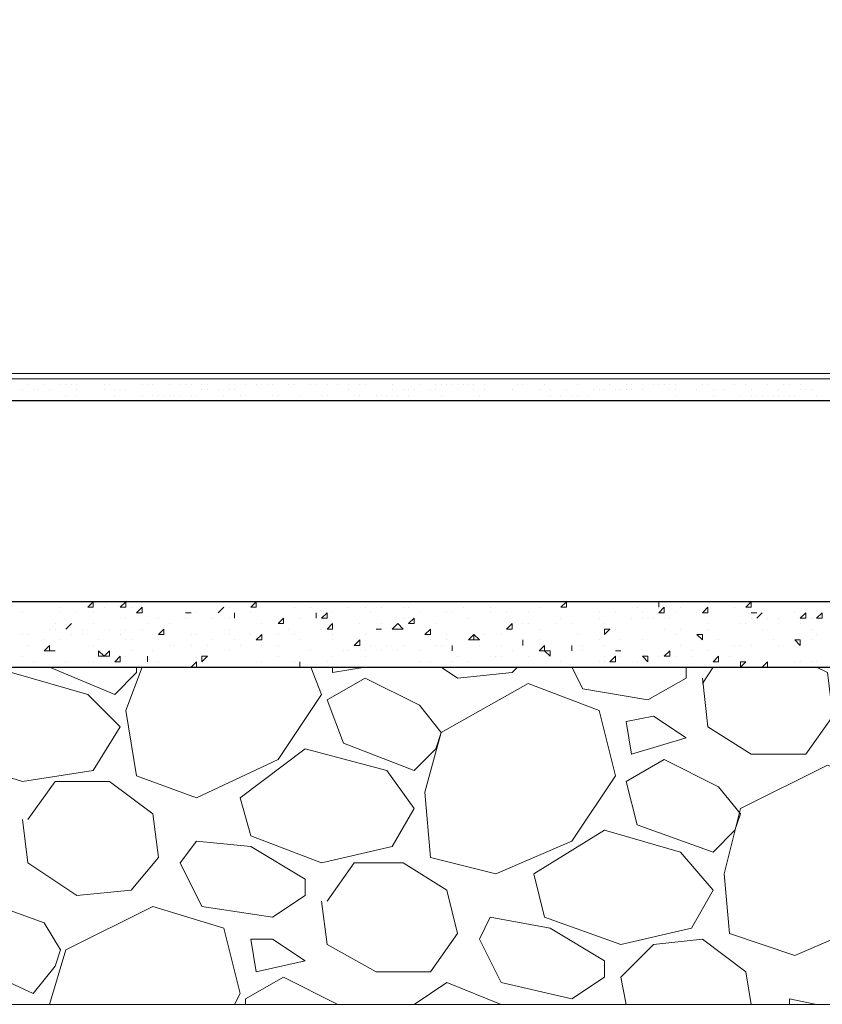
# Model space of a CAD drawing. Header units: metres. Extents: x 5.7 to 89.8, y 4 to 63.5.
# Tile 307 of 475: x 51.1 to 52.6, y 27.6 to 29.3. Entities that reach past the tile are written whole.
import ezdxf

# ---------------------------------------------------------------- set-up
doc = ezdxf.new("R2010")
doc.units = ezdxf.units.M
doc.header["$MEASUREMENT"] = 0
for name, color, linetype in [('PDF17_hatch-borshi', 7, 'Continuous'), ('PDF17_kaff', 7, 'Continuous'), ('PDF17_wall', 7, 'Continuous')]:
    doc.layers.add(name, color=color, linetype=linetype)

msp = doc.modelspace()

# ---------------------------------------------------------------- linework, layer by layer
at = {"layer": 'PDF17_hatch-borshi', "lineweight": 18}
for points in [[(51.1353, 28.6881), (51.1353, 28.6881)], [(51.1641, 28.6881), (51.1641, 28.6881)], [(51.2027, 28.6881), (51.2027, 28.6881)], [(51.2508, 28.6881), (51.2508, 28.6881)], [(51.2508, 28.6881), (51.2508, 28.6881)], [(51.2605, 28.6881), (51.2605, 28.6881)], [(51.2701, 28.6881), (51.2701, 28.6881)], [(51.5975, 28.6881), (51.5975, 28.6881)], [(51.6072, 28.6881), (51.6072, 28.6881)], [(51.6264, 28.6881), (51.6264, 28.6881)], [(51.7709, 28.6881), (51.7709, 28.6881)], [(51.8383, 28.6881), (51.8383, 28.6881)], [(51.9154, 28.6881), (51.9154, 28.6881)], [(51.9539, 28.6881), (51.9539, 28.6881)], [(51.9635, 28.6881), (51.9635, 28.6881)], [(51.9732, 28.6881), (51.9732, 28.6881)], [(51.9828, 28.6881), (51.9828, 28.6881)], [(51.9828, 28.6881), (51.9828, 28.6881)], [(52.0598, 28.6881), (52.0598, 28.6881)], [(52.0695, 28.6881), (52.0695, 28.6881)], [(52.1176, 28.6881), (52.1176, 28.6881)], [(52.1273, 28.6881), (52.1273, 28.6881)], [(52.1658, 28.6881), (52.1658, 28.6881)], [(52.1947, 28.6881), (52.1947, 28.6881)], [(52.2139, 28.6881), (52.2139, 28.6881)], [(52.2621, 28.6881), (52.2621, 28.6881)], [(52.3006, 28.6881), (52.3006, 28.6881)], [(52.3103, 28.6881), (52.3103, 28.6881)], [(52.3103, 28.6881), (52.3103, 28.6881)], [(52.3295, 28.6881), (52.3295, 28.6881)], [(51.1353, 28.6689), (51.1353, 28.6689)], [(51.1449, 28.6785), (51.1449, 28.6785)], [(51.1545, 28.6689), (51.1545, 28.6689)], [(51.1545, 28.6689), (51.1545, 28.6689)], [(51.1641, 28.6689), (51.1641, 28.6689)], [(51.1738, 28.6785), (51.1738, 28.6785)], [(51.1738, 28.6785), (51.1738, 28.6785)], [(51.1834, 28.6689), (51.1834, 28.6689)], [(51.2027, 28.6785), (51.2027, 28.6785)], [(51.2123, 28.6785), (51.2123, 28.6785)], [(51.2123, 28.6785), (51.2123, 28.6785)], [(51.2219, 28.6785), (51.2219, 28.6785)], [(51.2316, 28.6785), (51.2316, 28.6785)], [(51.2316, 28.6689), (51.2316, 28.6689)], [(51.2316, 28.6689), (51.2316, 28.6689)], [(51.2797, 28.6785), (51.2797, 28.6785)], [(51.2797, 28.6689), (51.2797, 28.6689)], [(51.2894, 28.6785), (51.2894, 28.6785)], [(51.2894, 28.6785), (51.2894, 28.6785)], [(51.299, 28.6689), (51.299, 28.6689)], [(51.3182, 28.6689), (51.3182, 28.6689)], [(51.3471, 28.6785), (51.3471, 28.6785)], [(51.3568, 28.6785), (51.3568, 28.6785)], [(51.3664, 28.6785), (51.3664, 28.6785)], [(51.3953, 28.6785), (51.3953, 28.6785)], [(51.4146, 28.6785), (51.4146, 28.6785)], [(51.4242, 28.6785), (51.4242, 28.6785)], [(51.4338, 28.6785), (51.4338, 28.6785)], [(51.4531, 28.6785), (51.4531, 28.6785)], [(51.4531, 28.6689), (51.4531, 28.6689)], [(51.4627, 28.6785), (51.4627, 28.6785)], [(51.4627, 28.6689), (51.4627, 28.6689)], [(51.482, 28.6689), (51.482, 28.6689)], [(51.5012, 28.6785), (51.5012, 28.6785)], [(51.5012, 28.6689), (51.5012, 28.6689)], [(51.5109, 28.6785), (51.5109, 28.6785)], [(51.5109, 28.6785), (51.5109, 28.6785)], [(51.5109, 28.6689), (51.5109, 28.6689)], [(51.5301, 28.6785), (51.5301, 28.6785)], [(51.5494, 28.6785), (51.5494, 28.6785)], [(51.559, 28.6785), (51.559, 28.6785)], [(51.559, 28.6785), (51.559, 28.6785)], [(51.5687, 28.6785), (51.5687, 28.6785)], [(51.5687, 28.6785), (51.5687, 28.6785)], [(51.5783, 28.6785), (51.5783, 28.6785)], [(51.5783, 28.6785), (51.5783, 28.6785)], [(51.6072, 28.6785), (51.6072, 28.6785)], [(51.6168, 28.6785), (51.6168, 28.6785)], [(51.6457, 28.6785), (51.6457, 28.6785)], [(51.6553, 28.6785), (51.6553, 28.6785)], [(51.6746, 28.6785), (51.6746, 28.6785)], [(51.6939, 28.6785), (51.6939, 28.6785)], [(51.7131, 28.6785), (51.7131, 28.6785)], [(51.7131, 28.6689), (51.7131, 28.6689)], [(51.7324, 28.6785), (51.7324, 28.6785)], [(51.742, 28.6785), (51.742, 28.6785)], [(51.7902, 28.6785), (51.7902, 28.6785)], [(51.7902, 28.6785), (51.7902, 28.6785)], [(51.7902, 28.6689), (51.7902, 28.6689)], [(51.8094, 28.6689), (51.8094, 28.6689)], [(51.8191, 28.6689), (51.8191, 28.6689)], [(51.8287, 28.6689), (51.8287, 28.6689)], [(51.8383, 28.6785), (51.8383, 28.6785)], [(51.8383, 28.6785), (51.8383, 28.6785)], [(51.8576, 28.6689), (51.8576, 28.6689)], [(51.8576, 28.6689), (51.8576, 28.6689)], [(51.8672, 28.6785), (51.8672, 28.6785)], [(51.8672, 28.6689), (51.8672, 28.6689)], [(51.8769, 28.6785), (51.8769, 28.6785)], [(51.8865, 28.6785), (51.8865, 28.6785)], [(51.8961, 28.6785), (51.8961, 28.6785)], [(51.9057, 28.6785), (51.9057, 28.6785)], [(51.9057, 28.6689), (51.9057, 28.6689)], [(51.9154, 28.6785), (51.9154, 28.6785)], [(51.925, 28.6785), (51.925, 28.6785)], [(51.9346, 28.6785), (51.9346, 28.6785)], [(51.9346, 28.6689), (51.9346, 28.6689)], [(51.9539, 28.6785), (51.9539, 28.6785)], [(51.9539, 28.6689), (51.9539, 28.6689)], [(52.0021, 28.6689), (52.0021, 28.6689)], [(52.0021, 28.6689), (52.0021, 28.6689)], [(52.0117, 28.6785), (52.0117, 28.6785)], [(52.0213, 28.6785), (52.0213, 28.6785)], [(52.0502, 28.6689), (52.0502, 28.6689)], [(52.0598, 28.6785), (52.0598, 28.6785)], [(52.0598, 28.6785), (52.0598, 28.6785)], [(52.0695, 28.6689), (52.0695, 28.6689)], [(52.0984, 28.6689), (52.0984, 28.6689)], [(52.1176, 28.6785), (52.1176, 28.6785)], [(52.1465, 28.6689), (52.1465, 28.6689)], [(52.1465, 28.6689), (52.1465, 28.6689)], [(52.1562, 28.6689), (52.1562, 28.6689)], [(52.1658, 28.6689), (52.1658, 28.6689)], [(52.1754, 28.6785), (52.1754, 28.6785)], [(52.1851, 28.6689), (52.1851, 28.6689)], [(52.1947, 28.6689), (52.1947, 28.6689)], [(52.2043, 28.6785), (52.2043, 28.6785)], [(52.2043, 28.6689), (52.2043, 28.6689)], [(52.2139, 28.6785), (52.2139, 28.6785)], [(52.2139, 28.6689), (52.2139, 28.6689)], [(52.2332, 28.6785), (52.2332, 28.6785)], [(52.2332, 28.6785), (52.2332, 28.6785)], [(52.2332, 28.6689), (52.2332, 28.6689)], [(52.2525, 28.6785), (52.2525, 28.6785)], [(52.2621, 28.6785), (52.2621, 28.6785)], [(52.2717, 28.6785), (52.2717, 28.6785)], [(52.2814, 28.6785), (52.2814, 28.6785)], [(52.2814, 28.6689), (52.2814, 28.6689)], [(52.291, 28.6785), (52.291, 28.6785)], [(52.291, 28.6689), (52.291, 28.6689)], [(52.3295, 28.6689), (52.3295, 28.6689)], [(52.3392, 28.6785), (52.3392, 28.6785)], [(52.3392, 28.6785), (52.3392, 28.6785)], [(52.3488, 28.6785), (52.3488, 28.6785)], [(52.3584, 28.6689), (52.3584, 28.6689)], [(52.3777, 28.6689), (52.3777, 28.6689)], [(52.3969, 28.6785), (52.3969, 28.6785)], [(52.4162, 28.6785), (52.4162, 28.6785)], [(52.4258, 28.6689), (52.4258, 28.6689)], [(52.4547, 28.6785), (52.4547, 28.6785)], [(52.474, 28.6689), (52.474, 28.6689)], [(52.4836, 28.6785), (52.4836, 28.6785)], [(52.4933, 28.6785), (52.4933, 28.6785)], [(52.5125, 28.6785), (52.5125, 28.6785)], [(52.5125, 28.6689), (52.5125, 28.6689)], [(52.5125, 28.6689), (52.5125, 28.6689)], [(52.5221, 28.6689), (52.5221, 28.6689)], [(52.5318, 28.6689), (52.5318, 28.6689)], [(51.1641, 28.6496), (51.1641, 28.6496)], [(51.2123, 28.6592), (51.2123, 28.6592)], [(51.2316, 28.6592), (51.2316, 28.6592)], [(51.2508, 28.6496), (51.2508, 28.6496)], [(51.299, 28.6592), (51.299, 28.6592)], [(51.3471, 28.6592), (51.3471, 28.6592)], [(51.3568, 28.6496), (51.3568, 28.6496)], [(51.3664, 28.6592), (51.3664, 28.6592)], [(51.376, 28.6592), (51.376, 28.6592)], [(51.3857, 28.6592), (51.3857, 28.6592)], [(51.3953, 28.6592), (51.3953, 28.6592)], [(51.4049, 28.6592), (51.4049, 28.6592)], [(51.4146, 28.6592), (51.4146, 28.6592)], [(51.4338, 28.6592), (51.4338, 28.6592)], [(51.4434, 28.6592), (51.4434, 28.6592)], [(51.4434, 28.6592), (51.4434, 28.6592)], [(51.4916, 28.6592), (51.4916, 28.6592)], [(51.5205, 28.6592), (51.5205, 28.6592)], [(51.5301, 28.6592), (51.5301, 28.6592)], [(51.5783, 28.6592), (51.5783, 28.6592)], [(51.5879, 28.6592), (51.5879, 28.6592)], [(51.6264, 28.6592), (51.6264, 28.6592)], [(51.665, 28.6592), (51.665, 28.6592)], [(51.6746, 28.6592), (51.6746, 28.6592)], [(51.7131, 28.6496), (51.7131, 28.6496)], [(51.7228, 28.6592), (51.7228, 28.6592)], [(51.7228, 28.6592), (51.7228, 28.6592)], [(51.7324, 28.6592), (51.7324, 28.6592)], [(51.7324, 28.6592), (51.7324, 28.6592)], [(51.7613, 28.6592), (51.7613, 28.6592)], [(51.7709, 28.6592), (51.7709, 28.6592)], [(51.7709, 28.6592), (51.7709, 28.6592)], [(51.7805, 28.6592), (51.7805, 28.6592)], [(51.7998, 28.6592), (51.7998, 28.6592)], [(51.8094, 28.6496), (51.8094, 28.6496)], [(51.8191, 28.6592), (51.8191, 28.6592)], [(51.8769, 28.6592), (51.8769, 28.6592)], [(51.9443, 28.6592), (51.9443, 28.6592)], [(52.0598, 28.6496), (52.0598, 28.6496)], [(52.0695, 28.6592), (52.0695, 28.6592)], [(52.0887, 28.6592), (52.0887, 28.6592)], [(52.108, 28.6592), (52.108, 28.6592)], [(52.1176, 28.6592), (52.1176, 28.6592)], [(52.1369, 28.6592), (52.1369, 28.6592)], [(52.2139, 28.6496), (52.2139, 28.6496)], [(52.2621, 28.6496), (52.2621, 28.6496)], [(52.291, 28.6592), (52.291, 28.6592)], [(52.3199, 28.6496), (52.3199, 28.6496)], [(52.3584, 28.6592), (52.3584, 28.6592)], [(52.3777, 28.6496), (52.3777, 28.6496)], [(52.4066, 28.6592), (52.4066, 28.6592)], [(52.4162, 28.6496), (52.4162, 28.6496)], [(52.4258, 28.6592), (52.4258, 28.6592)], [(52.4355, 28.6592), (52.4355, 28.6592)], [(52.4355, 28.6496), (52.4355, 28.6496)], [(52.4451, 28.6592), (52.4451, 28.6592)], [(52.4451, 28.6592), (52.4451, 28.6592)], [(52.4644, 28.6592), (52.4644, 28.6592)], [(52.474, 28.6592), (52.474, 28.6592)], [(52.4836, 28.6496), (52.4836, 28.6496)], [(52.4933, 28.6592), (52.4933, 28.6592)], [(52.4933, 28.6592), (52.4933, 28.6592)], [(52.5029, 28.6592), (52.5029, 28.6592)], [(52.5414, 28.6592), (52.5414, 28.6592)], [(52.5414, 28.6496), (52.5414, 28.6496)], [(51.1353, 28.2933), (51.1449, 28.2933)], [(51.1449, 28.2933), (51.1449, 28.2933)], [(51.1738, 28.2933), (51.1738, 28.2933)], [(51.2027, 28.2836), (51.2027, 28.2836)], [(51.2605, 28.2933), (51.2605, 28.2933)], [(51.2797, 28.2836), (51.2797, 28.2836)], [(51.3279, 28.2836), (51.3279, 28.2836)], [(51.3471, 28.2933), (51.3471, 28.2933)], [(51.376, 28.2933), (51.376, 28.2933)], [(51.3953, 28.2933), (51.3953, 28.2933)], [(51.4531, 28.2933), (51.4531, 28.2933)], [(51.4916, 28.2836), (51.4916, 28.2836)], [(51.5012, 28.2836), (51.5012, 28.2836)], [(51.5205, 28.2933), (51.5205, 28.2933)], [(51.559, 28.2933), (51.559, 28.2933)], [(51.5687, 28.2933), (51.5687, 28.2933)], [(51.5879, 28.2933), (51.5879, 28.2933)], [(51.6168, 28.2836), (51.6168, 28.2836)], [(51.6457, 28.2836), (51.6457, 28.2836)], [(51.6457, 28.2836), (51.6457, 28.2836)], [(51.6939, 28.2933), (51.6939, 28.2933)], [(51.7131, 28.2836), (51.7131, 28.2836)], [(51.742, 28.2836), (51.742, 28.2836)], [(51.7709, 28.2836), (51.7709, 28.2836)], [(51.8094, 28.2836), (51.8094, 28.2836)], [(51.8191, 28.2836), (51.8191, 28.2836)], [(51.8672, 28.2933), (51.8672, 28.2933)], [(51.9154, 28.2836), (51.9154, 28.2836)], [(51.925, 28.2933), (51.925, 28.2933)], [(51.925, 28.2933), (51.925, 28.2933)], [(51.9635, 28.2836), (51.9635, 28.2836)], [(52.0406, 28.2933), (52.0406, 28.2933)], [(52.0502, 28.2836), (52.0502, 28.2836)], [(52.108, 28.2933), (52.108, 28.2933)], [(52.1754, 28.2933), (52.1754, 28.2933)], [(52.1754, 28.2933), (52.1754, 28.2933)], [(52.1754, 28.2933), (52.1754, 28.2933)], [(52.2236, 28.2836), (52.2236, 28.2836)], [(52.2621, 28.2836), (52.2621, 28.2836)], [(52.3006, 28.2836), (52.3006, 28.2836)], [(52.3392, 28.2933), (52.3392, 28.2933)], [(52.3488, 28.2836), (52.3488, 28.2836)], [(52.3969, 28.2836), (52.3969, 28.2836)], [(52.4162, 28.2933), (52.4162, 28.2933)], [(52.4644, 28.2933), (52.4644, 28.2933)], [(52.5221, 28.2933), (52.5221, 28.2933)], [(51.1353, 28.274), (51.1353, 28.274)], [(51.2027, 28.274), (51.2027, 28.274)], [(51.2316, 28.274), (51.2316, 28.274)], [(51.2605, 28.274), (51.2605, 28.274)], [(51.4242, 28.274), (51.4242, 28.274)], [(51.4434, 28.274), (51.4434, 28.274)], [(51.482, 28.274), (51.482, 28.274)], [(51.5398, 28.274), (51.5398, 28.274)], [(51.6842, 28.274), (51.6842, 28.274)], [(51.7516, 28.274), (51.7516, 28.274)], [(51.8383, 28.274), (51.8383, 28.274)], [(51.8865, 28.274), (51.8865, 28.274)], [(51.8961, 28.274), (51.8961, 28.274)], [(51.9635, 28.274), (51.9635, 28.274)], [(51.9924, 28.274), (51.9924, 28.274)], [(52.031, 28.274), (52.031, 28.274)], [(52.1562, 28.274), (52.1562, 28.274)], [(52.1851, 28.274), (52.1851, 28.274)], [(52.2332, 28.274), (52.2332, 28.274)], [(52.291, 28.274), (52.291, 28.274)], [(52.3295, 28.274), (52.3295, 28.274)], [(52.4355, 28.274), (52.4355, 28.274)], [(52.5029, 28.274), (52.5029, 28.274)], [(51.193, 28.2547), (51.193, 28.2547)], [(51.2605, 28.2547), (51.2605, 28.2547)], [(51.3182, 28.2644), (51.3182, 28.2644)], [(51.3568, 28.2547), (51.3568, 28.2547)], [(51.376, 28.2644), (51.376, 28.2644)], [(51.3953, 28.2547), (51.3953, 28.2547)], [(51.4242, 28.2644), (51.4242, 28.2644)], [(51.4723, 28.2644), (51.4723, 28.2644)], [(51.5012, 28.2644), (51.5012, 28.2644)], [(51.5109, 28.2644), (51.5109, 28.2644)], [(51.559, 28.2547), (51.559, 28.2547)], [(51.6264, 28.2644), (51.6264, 28.2644)], [(51.6553, 28.2644), (51.6553, 28.2644)], [(51.6746, 28.2644), (51.6746, 28.2644)], [(51.7324, 28.2547), (51.7324, 28.2547)], [(51.7709, 28.2547), (51.7709, 28.2547)], [(51.8094, 28.2644), (51.8094, 28.2644)], [(51.8672, 28.2547), (51.8672, 28.2547)], [(51.925, 28.2644), (51.925, 28.2644)], [(52.0213, 28.2547), (52.0213, 28.2547)], [(52.031, 28.2547), (52.031, 28.2547)], [(52.0791, 28.2547), (52.0791, 28.2547)], [(52.0887, 28.2644), (52.0887, 28.2644)], [(52.0887, 28.2644), (52.0887, 28.2644)], [(52.108, 28.2547), (52.108, 28.2547)], [(52.1562, 28.2644), (52.1562, 28.2644)], [(52.1562, 28.2644), (52.1562, 28.2644)], [(52.1658, 28.2547), (52.1658, 28.2547)], [(52.2139, 28.2644), (52.2139, 28.2644)], [(52.2332, 28.2644), (52.2332, 28.2644)], [(52.2525, 28.2644), (52.2525, 28.2644)], [(52.2814, 28.2644), (52.2814, 28.2644)], [(52.3488, 28.2547), (52.3488, 28.2547)], [(52.3488, 28.2547), (52.3488, 28.2547)], [(52.4066, 28.2547), (52.4066, 28.2547)], [(52.4162, 28.2547), (52.4162, 28.2547)], [(52.4258, 28.2644), (52.4258, 28.2644)], [(52.4355, 28.2644), (52.4355, 28.2644)], [(52.4547, 28.2644), (52.4547, 28.2644)], [(52.474, 28.2644), (52.474, 28.2644)], [(52.474, 28.2547), (52.474, 28.2547)], [(52.5125, 28.2547), (52.5125, 28.2547)], [(52.5318, 28.2644), (52.5318, 28.2644)], [(51.1353, 28.2355), (51.1353, 28.2355)], [(51.1449, 28.2355), (51.1449, 28.2355)], [(51.1834, 28.2451), (51.1834, 28.2451)], [(51.193, 28.2451), (51.193, 28.2451)], [(51.2123, 28.2451), (51.2123, 28.2451)], [(51.2219, 28.2355), (51.2219, 28.2355)], [(51.2412, 28.2451), (51.2412, 28.2451)], [(51.2412, 28.2355), (51.2412, 28.2355)], [(51.2894, 28.2451), (51.2894, 28.2451)], [(51.3086, 28.2355), (51.3086, 28.2355)], [(51.3182, 28.2451), (51.3182, 28.2451)], [(51.3471, 28.2451), (51.3471, 28.2451)], [(51.3664, 28.2355), (51.3664, 28.2355)], [(51.4338, 28.2355), (51.4338, 28.2355)], [(51.4434, 28.2355), (51.4434, 28.2355)], [(51.5012, 28.2451), (51.5012, 28.2451)], [(51.5012, 28.2355), (51.5012, 28.2355)], [(51.5398, 28.2355), (51.5398, 28.2355)], [(51.5879, 28.2355), (51.5879, 28.2355)], [(51.6072, 28.2451), (51.6072, 28.2451)], [(51.6168, 28.2355), (51.6168, 28.2355)], [(51.665, 28.2451), (51.665, 28.2451)], [(51.6842, 28.2355), (51.6842, 28.2355)], [(51.742, 28.2355), (51.742, 28.2355)], [(51.7709, 28.2451), (51.7709, 28.2451)], [(51.8094, 28.2451), (51.8094, 28.2451)], [(51.8865, 28.2355), (51.8865, 28.2355)], [(51.9346, 28.2355), (51.9346, 28.2355)], [(51.9539, 28.2355), (51.9539, 28.2355)], [(51.9828, 28.2355), (51.9828, 28.2355)], [(52.0021, 28.2451), (52.0021, 28.2451)], [(52.0502, 28.2451), (52.0502, 28.2451)], [(52.1176, 28.2355), (52.1176, 28.2355)], [(52.1851, 28.2451), (52.1851, 28.2451)], [(52.2717, 28.2451), (52.2717, 28.2451)], [(52.291, 28.2355), (52.291, 28.2355)], [(52.3006, 28.2451), (52.3006, 28.2451)], [(52.3488, 28.2451), (52.3488, 28.2451)], [(52.4451, 28.2451), (52.4451, 28.2451)], [(52.5318, 28.2451), (52.5318, 28.2451)], [(52.5414, 28.2355), (52.5414, 28.2355)], [(51.1449, 28.2162), (51.1449, 28.2162)], [(51.1738, 28.2258), (51.1738, 28.2258)], [(51.2027, 28.2258), (51.2027, 28.2258)], [(51.2027, 28.2258), (51.2027, 28.2258)], [(51.2605, 28.2162), (51.2605, 28.2162)], [(51.2701, 28.2258), (51.2701, 28.2258)], [(51.3182, 28.2258), (51.3182, 28.2258)], [(51.3279, 28.2258), (51.3279, 28.2258)], [(51.376, 28.2258), (51.376, 28.2258)], [(51.3953, 28.2162), (51.3953, 28.2162)], [(51.4049, 28.2162), (51.4049, 28.2162)], [(51.4338, 28.2162), (51.4338, 28.2162)], [(51.4627, 28.2162), (51.4627, 28.2162)], [(51.4627, 28.2162), (51.4627, 28.2162)], [(51.4723, 28.2258), (51.4723, 28.2258)], [(51.5109, 28.2258), (51.5109, 28.2258)], [(51.5205, 28.2162), (51.5205, 28.2162)], [(51.559, 28.2258), (51.559, 28.2258)], [(51.559, 28.2162), (51.559, 28.2162)], [(51.5879, 28.2162), (51.5879, 28.2162)], [(51.6264, 28.2258), (51.6264, 28.2258)], [(51.6264, 28.2258), (51.6264, 28.2258)], [(51.6842, 28.2258), (51.6842, 28.2258)], [(51.7324, 28.2162), (51.7324, 28.2162)], [(51.7516, 28.2162), (51.7516, 28.2162)], [(51.7805, 28.2162), (51.7805, 28.2162)], [(51.8094, 28.2162), (51.8094, 28.2162)], [(51.8094, 28.2162), (51.8094, 28.2162)], [(51.8576, 28.2258), (51.8576, 28.2258)], [(51.8672, 28.2162), (51.8672, 28.2162)], [(51.8769, 28.2162), (51.8769, 28.2162)], [(51.8865, 28.2258), (51.8865, 28.2258)], [(51.8961, 28.2162), (51.8961, 28.2162)], [(51.925, 28.2258), (51.925, 28.2258)], [(51.9443, 28.2162), (51.9443, 28.2162)], [(51.9828, 28.2162), (51.9828, 28.2162)], [(52.0213, 28.2162), (52.0213, 28.2162)], [(52.0502, 28.2258), (52.0502, 28.2258)], [(52.1273, 28.2162), (52.1273, 28.2162)], [(52.1562, 28.2258), (52.1562, 28.2258)], [(52.1658, 28.2162), (52.1658, 28.2162)], [(52.1947, 28.2258), (52.1947, 28.2258)], [(52.2332, 28.2258), (52.2332, 28.2258)], [(52.3006, 28.2162), (52.3006, 28.2162)], [(52.368, 28.2258), (52.368, 28.2258)], [(52.3969, 28.2162), (52.3969, 28.2162)], [(52.4066, 28.2162), (52.4066, 28.2162)], [(52.4258, 28.2162), (52.4258, 28.2162)], [(52.4644, 28.2258), (52.4644, 28.2258)], [(52.474, 28.2162), (52.474, 28.2162)], [(52.5318, 28.2258), (52.5318, 28.2258)], [(51.1353, 28.1969), (51.1353, 28.1969)], [(51.193, 28.2066), (51.193, 28.2066)], [(51.193, 28.2066), (51.193, 28.2066)], [(51.2894, 28.1969), (51.2894, 28.1969)], [(51.3182, 28.1969), (51.3182, 28.1969)], [(51.3279, 28.2066), (51.3279, 28.2066)], [(51.3664, 28.2066), (51.3664, 28.2066)], [(51.4434, 28.1969), (51.4434, 28.1969)], [(51.5012, 28.2066), (51.5012, 28.2066)], [(51.5879, 28.1969), (51.5879, 28.1969)], [(51.6264, 28.1969), (51.6264, 28.1969)], [(51.6457, 28.2066), (51.6457, 28.2066)], [(51.6842, 28.1969), (51.6842, 28.1969)], [(51.7035, 28.2066), (51.7035, 28.2066)], [(51.7131, 28.2066), (51.7131, 28.2066)], [(51.742, 28.2066), (51.742, 28.2066)], [(51.742, 28.1969), (51.742, 28.1969)], [(51.7709, 28.2066), (51.7709, 28.2066)], [(51.7998, 28.2066), (51.7998, 28.2066)], [(51.8383, 28.2066), (51.8383, 28.2066)], [(51.9057, 28.1969), (51.9057, 28.1969)], [(51.9057, 28.1969), (51.9057, 28.1969)], [(51.9635, 28.1969), (51.9635, 28.1969)], [(51.9732, 28.1969), (51.9732, 28.1969)], [(51.9828, 28.1969), (51.9828, 28.1969)], [(52.0021, 28.2066), (52.0021, 28.2066)], [(52.0021, 28.2066), (52.0021, 28.2066)], [(52.031, 28.1969), (52.031, 28.1969)], [(52.0502, 28.2066), (52.0502, 28.2066)], [(52.0502, 28.2066), (52.0502, 28.2066)], [(52.0695, 28.2066), (52.0695, 28.2066)], [(52.108, 28.2066), (52.108, 28.2066)], [(52.108, 28.2066), (52.108, 28.2066)], [(52.1273, 28.2066), (52.1273, 28.2066)], [(52.1658, 28.1969), (52.1658, 28.1969)], [(52.1947, 28.2066), (52.1947, 28.2066)], [(52.1947, 28.1969), (52.1947, 28.1969)], [(52.2332, 28.2066), (52.2332, 28.2066)], [(52.2428, 28.1969), (52.2428, 28.1969)], [(52.2621, 28.1969), (52.2621, 28.1969)], [(52.2717, 28.1969), (52.2717, 28.1969)], [(52.291, 28.1969), (52.291, 28.1969)], [(52.3199, 28.2066), (52.3199, 28.2066)], [(52.3199, 28.1969), (52.3199, 28.1969)], [(52.3488, 28.2066), (52.3488, 28.2066)], [(52.3873, 28.1969), (52.3873, 28.1969)], [(51.1545, 28.1873), (51.1545, 28.1873)], [(51.2123, 28.1873), (51.2123, 28.1873)], [(51.2605, 28.1873), (51.2605, 28.1873)], [(51.3568, 28.1873), (51.3568, 28.1873)], [(51.376, 28.1873), (51.376, 28.1873)], [(51.559, 28.1873), (51.559, 28.1873)], [(51.6168, 28.1873), (51.6168, 28.1873)], [(51.6264, 28.1873), (51.6264, 28.1873)], [(51.6746, 28.1873), (51.6746, 28.1873)], [(51.8383, 28.1873), (51.8383, 28.1873)], [(51.8576, 28.1873), (51.8576, 28.1873)], [(51.8961, 28.1873), (51.8961, 28.1873)], [(51.925, 28.1873), (51.925, 28.1873)], [(52.0887, 28.1873), (52.0887, 28.1873)], [(52.1562, 28.1873), (52.1562, 28.1873)], [(52.1658, 28.1873), (52.1658, 28.1873)], [(52.2236, 28.1873), (52.2236, 28.1873)], [(52.2236, 28.1873), (52.2236, 28.1873)], [(52.2814, 28.1873), (52.2814, 28.1873)], [(52.4451, 28.1873), (52.4451, 28.1873)], [(52.5029, 28.1873), (52.5029, 28.1873)], [(52.5125, 28.1873), (52.5125, 28.1873)], [(52.5125, 28.1873), (52.5125, 28.1873)], [(52.5318, 28.1873), (52.5318, 28.1873)], [(52.5414, 28.1873), (52.5414, 28.1873)], [(51.1641, 28.1777), (51.1641, 28.1777)], [(51.1834, 28.1777), (51.299, 28.1295), (51.3375, 28.168), (51.3375, 28.1777)], [(51.193, 28.1777), (51.193, 28.1777)], [(51.2219, 28.1777), (51.2219, 28.1777)], [(51.2797, 28.1777), (51.2797, 28.1777)], [(51.3182, 28.1777), (51.3182, 28.1777)], [(51.3471, 28.1777), (51.3182, 28.1006), (51.3375, 27.9851), (51.4434, 27.9465), (51.5879, 28.014), (51.665, 28.1295), (51.6457, 28.1777)], [(51.4434, 28.1777), (51.4434, 28.1777)], [(51.4434, 28.1777), (51.4434, 28.1777)], [(51.482, 28.1777), (51.482, 28.1777)], [(51.5301, 28.1777), (51.5301, 28.1777)], [(51.5301, 28.1777), (51.5301, 28.1777)], [(51.6072, 28.1777), (51.6072, 28.1777)], [(51.6842, 28.1777), (51.6842, 28.168), (51.742, 28.1777)], [(51.8287, 28.1777), (51.8287, 28.1777)], [(51.8672, 28.1777), (51.8672, 28.1777)], [(51.8769, 28.1777), (51.9057, 28.1584), (52.0021, 28.168), (52.0117, 28.1777)], [(52.0984, 28.1777), (52.0984, 28.1777)], [(52.3103, 28.1777), (52.3103, 28.1584), (52.2428, 28.1199), (52.1273, 28.1392), (52.108, 28.1777)], [(52.1658, 28.1777), (52.1658, 28.1777)], [(52.3392, 28.1584), (52.3488, 28.0717), (52.4258, 28.0236), (52.5221, 28.0236), (52.5703, 28.091), (52.5607, 28.168), (52.5414, 28.1777), (52.5318, 28.1777)], [(52.3392, 28.1488), (52.3584, 28.1777)], [(52.3488, 28.1777), (52.3488, 28.1777)], [(52.4644, 28.1777), (52.4644, 28.1777)], [(52.5318, 28.1777), (52.5318, 28.1777)], [(51.1449, 27.908), (51.193, 27.9754), (51.2894, 27.9754), (51.3664, 27.9176), (51.376, 27.8406), (51.3279, 27.7828), (51.2316, 27.7732), (51.1449, 27.831), (51.1353, 27.908)], [(51.6746, 27.7635), (51.7228, 27.831), (51.8094, 27.831), (51.8865, 27.7828), (51.9057, 27.7058), (51.8576, 27.6383), (51.7613, 27.6383), (51.6746, 27.6865), (51.665, 27.7635)], [(51.5109, 27.5805), (51.5205, 27.5998), (51.4916, 27.7154), (51.3664, 27.7539), (51.2123, 27.6769), (51.1834, 27.5805)], [(52.4258, 27.5805), (52.4162, 27.6383), (52.3392, 27.6961), (52.2525, 27.6865), (52.1947, 27.6287), (52.2043, 27.5805)], [(51.6939, 27.5805), (51.5975, 27.6287), (51.5301, 27.5902), (51.5301, 27.5805)], [(51.9828, 27.5805), (51.8865, 27.6191), (51.8287, 27.5805)], [(52.4933, 27.5805), (52.4933, 27.5902), (52.5414, 27.5805)]]:
    msp.add_lwpolyline(points, dxfattribs=at)
for points in [[(51.1738, 28.2933), (51.1641, 28.2933)], [(51.2605, 28.2933), (51.2605, 28.2836), (51.2508, 28.2836)], [(51.3182, 28.2933), (51.3182, 28.2836), (51.3086, 28.2836)], [(51.3471, 28.2836), (51.3471, 28.274), (51.3375, 28.274)], [(51.4916, 28.2836), (51.482, 28.274)], [(51.5494, 28.2836), (51.5398, 28.2836), (51.5494, 28.2933)], [(52.0984, 28.2933), (52.0984, 28.2836), (52.0887, 28.2836)], [(52.2621, 28.2933), (52.2621, 28.2836)], [(52.2717, 28.2836), (52.2717, 28.274), (52.2621, 28.274)], [(52.3488, 28.2836), (52.3488, 28.274), (52.3392, 28.274)], [(52.4258, 28.2836), (52.4162, 28.2836), (52.4258, 28.2933)], [(51.4242, 28.274), (51.4338, 28.274)], [(51.5109, 28.274), (51.5109, 28.2644)], [(51.6553, 28.274), (51.6553, 28.2644)], [(51.6746, 28.2644), (51.665, 28.2644), (51.6746, 28.274)], [(52.4355, 28.274), (52.4258, 28.274)], [(52.4451, 28.274), (52.4355, 28.2644)], [(52.5221, 28.274), (52.5221, 28.2644), (52.5125, 28.2644)], [(52.551, 28.2644), (52.5414, 28.2644), (52.551, 28.274)], [(51.2219, 28.2547), (51.2123, 28.2451)], [(51.5975, 28.2644), (51.5975, 28.2547), (51.5879, 28.2547)], [(51.6842, 28.2547), (51.6842, 28.2451), (51.6746, 28.2451)], [(51.8094, 28.2451), (51.7902, 28.2451), (51.7998, 28.2547)], [(51.8287, 28.2644), (51.8287, 28.2547), (51.8191, 28.2547)], [(52.0021, 28.2547), (52.0021, 28.2451), (51.9924, 28.2451)], [(51.3857, 28.2451), (51.3857, 28.2355), (51.376, 28.2355)], [(51.559, 28.2355), (51.559, 28.2258), (51.5494, 28.2258)], [(51.7709, 28.2451), (51.7613, 28.2451)], [(51.8576, 28.2451), (51.8576, 28.2355), (51.848, 28.2355)], [(51.9346, 28.2258), (51.925, 28.2258), (51.9346, 28.2355)], [(51.9346, 28.2355), (51.9443, 28.2258), (51.9346, 28.2258)], [(52.1754, 28.2451), (52.1658, 28.2355), (52.1658, 28.2451)], [(52.3392, 28.2355), (52.3392, 28.2258), (52.3295, 28.2355)], [(51.1834, 28.2066), (51.1738, 28.2066), (51.1834, 28.2162)], [(51.7324, 28.2258), (51.7324, 28.2162), (51.7228, 28.2162)], [(51.8961, 28.2162), (51.8961, 28.2066)], [(52.0213, 28.2258), (52.0213, 28.2162)], [(52.0598, 28.2066), (52.0502, 28.2066), (52.0598, 28.2162)], [(52.108, 28.2162), (52.108, 28.2066)], [(52.5125, 28.2258), (52.5125, 28.2162), (52.5029, 28.2258)], [(51.193, 28.2066), (51.1834, 28.2066)], [(51.2701, 28.2066), (51.2797, 28.1969), (51.2701, 28.1969)], [(51.2894, 28.2066), (51.2894, 28.1969), (51.2797, 28.1969)], [(51.3086, 28.1873), (51.299, 28.1873), (51.3086, 28.1969)], [(51.3568, 28.1969), (51.3568, 28.1873)], [(51.4627, 28.1969), (51.4531, 28.1873), (51.4531, 28.1969)], [(52.0695, 28.2066), (52.0695, 28.1969), (52.0598, 28.2066)], [(52.1851, 28.1873), (52.1754, 28.1873), (52.1851, 28.1969)], [(52.1947, 28.2066), (52.1851, 28.2066)], [(52.2428, 28.1969), (52.2428, 28.1873), (52.2332, 28.1969)], [(52.2814, 28.2066), (52.2814, 28.1969), (52.2717, 28.1969)], [(52.368, 28.1969), (52.368, 28.1873), (52.3584, 28.1873)], [(51.4434, 28.1873), (51.4434, 28.1777), (51.4338, 28.1777)], [(51.6264, 28.1873), (51.6264, 28.1777)], [(52.4162, 28.1873), (52.4066, 28.1777), (52.4066, 28.1873)], [(52.4547, 28.1873), (52.4547, 28.1777), (52.4451, 28.1777)], [(51.01, 28.014), (50.9908, 28.091), (51.116, 28.168), (51.2508, 28.1295), (51.3086, 28.0717), (51.2605, 27.9947), (51.1353, 27.9754)], [(51.8769, 28.0621), (51.8383, 28.1103), (51.742, 28.1584), (51.6746, 28.1199), (51.7035, 28.0428), (51.8287, 27.9947), (51.8672, 28.0332)], [(51.8769, 28.0621), (51.848, 27.9562), (51.8576, 27.8406), (51.9732, 27.8117), (52.108, 27.8695), (52.1851, 27.9851), (52.1562, 28.1006), (52.031, 28.1488)], [(52.2525, 28.091), (52.2043, 28.0814), (52.2139, 28.0236), (52.3103, 28.0525)], [(51.5398, 27.8791), (51.5205, 27.9465), (51.6361, 28.0332), (51.7805, 27.9947), (51.8287, 27.9273), (51.7902, 27.8599), (51.665, 27.831)], [(52.4066, 27.9176), (52.368, 27.9658), (52.2717, 28.014), (52.2043, 27.9754), (52.2236, 27.8984), (52.3584, 27.8502), (52.3969, 27.8887)], [(52.4066, 27.9273), (52.3777, 27.8117), (52.3873, 27.7058), (52.5029, 27.6672), (52.6377, 27.725), (52.7148, 27.8502), (52.6859, 27.9562), (52.5607, 28.0043)], [(52.0598, 27.7346), (52.0406, 27.8117), (52.1658, 27.8887), (52.3006, 27.8502), (52.3584, 27.7828), (52.3199, 27.7154), (52.1947, 27.6865)], [(51.4434, 27.8695), (51.5398, 27.8599), (51.6361, 27.8021), (51.6361, 27.7732), (51.5783, 27.7346), (51.4531, 27.7539), (51.4146, 27.831)], [(51.2027, 27.6769), (51.1738, 27.725), (51.0678, 27.7635), (51.0004, 27.725), (51.0293, 27.6576), (51.1545, 27.5998), (51.193, 27.648)], [(51.9635, 27.7346), (52.0695, 27.7154), (52.1658, 27.6576), (52.1658, 27.6287), (52.108, 27.5902), (51.9828, 27.6191), (51.9443, 27.6961)], [(51.5783, 27.6961), (51.5398, 27.6961), (51.5494, 27.6383), (51.6361, 27.6576)]]:
    msp.add_lwpolyline(points, close=True, dxfattribs=at)
at = {"layer": 'PDF17_kaff', "lineweight": 20}
for points in [[(63.6751, 28.6978), (48.1881, 28.6978)], [(63.6751, 28.6881), (48.1881, 28.6881)], [(64.7634, 28.1777), (64.7634, 27.5805), (47.1094, 27.5805), (47.1094, 28.1777)]]:
    msp.add_lwpolyline(points, dxfattribs=at)
at = {"layer": 'PDF17_kaff', "lineweight": 30}
msp.add_lwpolyline([(47.1094, 28.2933), (47.1094, 28.1777), (64.7634, 28.1777), (64.7634, 28.2933), (64.5226, 28.2933), (47.1094, 28.2933), (47.3406, 28.2933)], dxfattribs=at)
at = {"layer": 'PDF17_wall', "lineweight": 25}
msp.add_lwpolyline([(47.3406, 28.2933), (47.3406, 28.6496), (47.7065, 28.6496), (47.7065, 30.9322), (48.0629, 30.9322), (48.0629, 28.6496), (63.8099, 28.6496), (63.8099, 30.9322), (64.1663, 30.9322), (64.1663, 28.6496), (64.5226, 28.6496), (64.5226, 28.2933)], dxfattribs=at)

doc.saveas('drawing.dxf')
